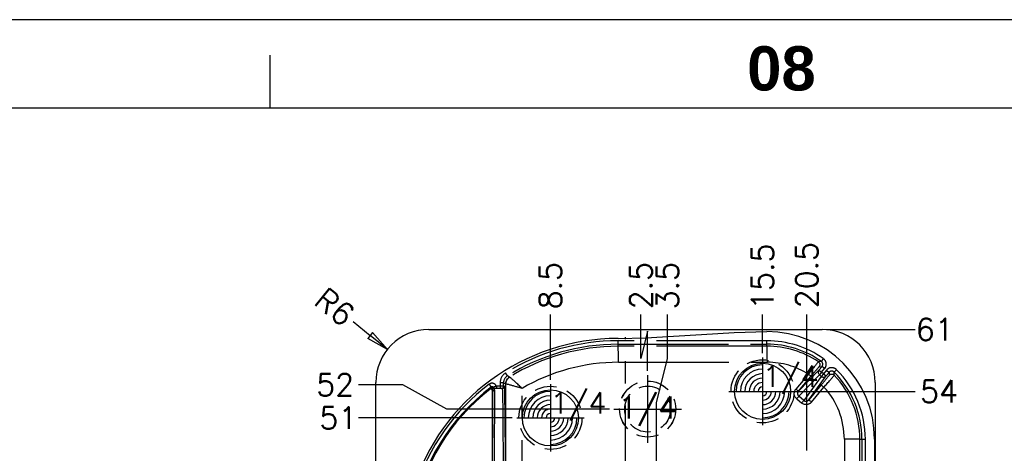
# Model space of a CAD drawing. Extents: x 2651 to 11825, y -3833 to 1075.
# Tile 429 of 656: x 4610 to 4722, y -3062 to -3013. Entities that reach past the tile are written whole.
import ezdxf
from ezdxf.enums import TextEntityAlignment as Align

# ---------------------------------------------------------------- set-up
doc = ezdxf.new("R2010")
doc.units = 0
doc.header["$LTSCALE"] = 10
for name, pattern in [('CENTER', [2, 1.25, -0.25, 0.25, -0.25]), ('HIDDEN', [0.375, 0.25, -0.125]), ('PHANTOM', [2.5, 1.25, -0.25, 0.25, -0.25, 0.25, -0.25])]:
    doc.linetypes.add(name, pattern=pattern)
doc.layers.get('0').update_dxf_attribs({"linetype": 'CONTINUOUS'})
doc.layers.get('Defpoints').update_dxf_attribs({"linetype": 'CONTINUOUS'})
for name, color, linetype in [('BOX', 4, 'CONTINUOUS'), ('CEN', 1, 'CENTER'), ('COOL', 150, 'HIDDEN'), ('DIM', 3, 'CONTINUOUS'), ('HIDDEN', 6, 'HIDDEN'), ('LAYER_108', 7, 'CONTINUOUS'), ('PIN', 3, 'CONTINUOUS'), ('TEXT', 4, 'CONTINUOUS')]:
    doc.layers.add(name, color=color, linetype=linetype)
doc.styles.get("Standard").update_dxf_attribs({"font": 'romans.shx'})
doc.dimstyles.new('1-1', dxfattribs={"dimtxt": 2.5, "dimasz": 2.5, "dimexe": 1, "dimexo": 0.5, "dimtad": 0, "dimrnd": 1.38778e-17, "dimzin": 9, "dimdsep": 46, "dimtxsty": 'Standard', "dimblk": 'CLOSED', "dimcen": 0, "dimclrd": 3, "dimclre": 3, "dimclrt": 3, "dimazin": 2, "dimtfac": 0.75, "dimtofl": 0, "dimtmove": 0, "dimatfit": 3, "dimfxl": 0, "dimtolj": 1, "dimarcsym": 0})

# ---------------------------------------------------------------- blocks, each defined once
blk = doc.blocks.new('*U692', base_point=(698.13, -4255.32))
for radius in [3.17, 2.6]:
    blk.add_circle((698.13, -4255.32), radius)
at = {"layer": 'CEN'}
for p, q in [((698.13, -4251.51), (698.13, -4259.13)), ((694.32, -4255.32), (701.94, -4255.32))]:
    blk.add_line(p, q, dxfattribs=at)
blk = doc.blocks.new('*U693', base_point=(687.133, -4256.317))
blk.add_circle((687.133, -4256.317), 0.5)
for radius, start, end in [(0.472, 90, 180), (0.394, 90, 180), (0.315, 90, 180), (0.236, 90, 180), (0.157, 90, 180), (0.0787, 90, 180), (0.0787, 270, 0), (0.157, 270, 0), (0.236, 270, 0), (0.315, 270, 0), (0.394, 270, 0), (0.472, 270, 0)]:
    blk.add_arc((687.133, -4256.317), radius, start, end)
at = {"layer": 'PIN'}
for p, q in [((687.133, -4255.717), (687.133, -4256.917)), ((686.533, -4256.317), (687.733, -4256.317))]:
    blk.add_line(p, q, dxfattribs=at)
blk = doc.blocks.new('*U694', base_point=(711.133, -4253.317))
blk.add_circle((711.133, -4253.317), 0.5)
for radius, start, end in [(0.472, 90, 180), (0.394, 90, 180), (0.315, 90, 180), (0.236, 90, 180), (0.157, 90, 180), (0.0787, 90, 180), (0.0787, 270, 0), (0.157, 270, 0), (0.236, 270, 0), (0.315, 270, 0), (0.394, 270, 0), (0.472, 270, 0)]:
    blk.add_arc((711.133, -4253.317), radius, start, end)
at = {"layer": 'PIN'}
for p, q in [((711.133, -4252.717), (711.133, -4253.917)), ((710.533, -4253.317), (711.733, -4253.317))]:
    blk.add_line(p, q, dxfattribs=at)
blk = doc.blocks.new('*D705')
at = {"layer": 'Defpoints', "color": 0}
for p in [(4683.68, -3046.66), (4682.43, -3067.86), (4678.93, -3109.36)]:
    blk.add_point(p, dxfattribs=at)
at = {"layer": 'PIN', "color": 3, "lineweight": -2}
for p, q in [((4683.68, -3051.66), (4683.68, -3046.66)), ((4682.43, -3056.66), (4683.68, -3051.66)), ((4682.43, -3067.36), (4682.43, -3056.66))]:
    blk.add_line(p, q, dxfattribs=at)
at = {"layer": 'PIN', "color": 3, "insert": (4683.68, -3043.41), "char_height": 2.5, "attachment_point": 5, "rotation": 90}
blk.add_mtext('\\A1;3.5', dxfattribs=at)
blk = doc.blocks.new('_Closed')
at = {"color": 0, "linetype": 'ByBlock', "lineweight": -2}
for p, q in [((-1, 0.167), (0, 0)), ((-1, 0.167), (-1, -0.167)), ((0, 0), (-1, -0.167)), ((0, 0), (-1, 0))]:
    blk.add_line(p, q, dxfattribs=at)
blk = doc.blocks.new('*D706')
at = {"layer": 'Defpoints', "color": 0}
for p in [(4680.68, -3046.66), (4681.43, -3053.55), (4678.93, -3109.36)]:
    blk.add_point(p, dxfattribs=at)
at = {"layer": 'DIM', "color": 3, "lineweight": -2}
for p, q in [((4680.68, -3051.66), (4680.68, -3046.66)), ((4681.43, -3048.55), (4680.68, -3051.66)), ((4681.43, -3053.05), (4681.43, -3048.55))]:
    blk.add_line(p, q, dxfattribs=at)
at = {"layer": 'DIM', "color": 3, "insert": (4680.68, -3043.41), "char_height": 2.5, "attachment_point": 5, "rotation": 90}
blk.add_mtext('\\A1;2.5', dxfattribs=at)
blk = doc.blocks.new('*D707')
at = {"layer": 'Defpoints', "color": 0}
for p in [(4670.43, -3046.66), (4670.43, -3054.55), (4678.93, -3109.36)]:
    blk.add_point(p, dxfattribs=at)
at = {"layer": 'DIM', "color": 3, "lineweight": -2}
blk.add_line((4670.43, -3054.05), (4670.43, -3046.66), dxfattribs=at)
at = {"layer": 'DIM', "color": 3, "insert": (4670.43, -3043.41), "char_height": 2.5, "attachment_point": 5, "rotation": 90}
blk.add_mtext('\\A1;8.5', dxfattribs=at)
blk = doc.blocks.new('*D708')
at = {"layer": 'Defpoints', "color": 0}
for p in [(4694.43, -3046.66), (4694.43, -3051.55), (4678.93, -3109.36)]:
    blk.add_point(p, dxfattribs=at)
at = {"layer": 'DIM', "color": 3, "lineweight": -2}
blk.add_line((4694.43, -3051.05), (4694.43, -3046.66), dxfattribs=at)
at = {"layer": 'DIM', "color": 3, "insert": (4694.43, -3042.4), "char_height": 2.5, "attachment_point": 5, "rotation": 90}
blk.add_mtext('\\A1;15.5', dxfattribs=at)
blk = doc.blocks.new('*D709')
at = {"layer": 'Defpoints', "color": 0}
for p in [(4699.43, -3046.66), (4699.43, -3062.55), (4678.93, -3109.36)]:
    blk.add_point(p, dxfattribs=at)
at = {"layer": 'DIM', "color": 3, "lineweight": -2}
blk.add_line((4699.43, -3062.05), (4699.43, -3046.66), dxfattribs=at)
at = {"layer": 'DIM', "color": 3, "insert": (4699.43, -3042.22), "char_height": 2.5, "attachment_point": 5, "rotation": 90}
blk.add_mtext('\\A1;20.5', dxfattribs=at)
blk = doc.blocks.new('*D710')
at = {"layer": 'Defpoints', "color": 0}
for p in [(4648.73, -3058.36), (4666.62, -3058.36), (4678.93, -3109.36)]:
    blk.add_point(p, dxfattribs=at)
at = {"layer": 'DIM', "color": 3, "lineweight": -2}
blk.add_line((4666.12, -3058.36), (4648.73, -3058.36), dxfattribs=at)
at = {"layer": 'DIM', "color": 3, "insert": (4646.44, -3058.36), "char_height": 2.5, "attachment_point": 5}
blk.add_mtext('\\A1;51', dxfattribs=at)
blk = doc.blocks.new('*D711')
at = {"layer": 'Defpoints', "color": 0}
for p in [(4648.73, -3054.61), (4677.62, -3057.36), (4678.93, -3109.36)]:
    blk.add_point(p, dxfattribs=at)
at = {"layer": 'DIM', "color": 3, "lineweight": -2}
for p, q in [((4653.73, -3054.61), (4648.73, -3054.61)), ((4658.73, -3057.36), (4653.73, -3054.61)), ((4677.12, -3057.36), (4658.73, -3057.36))]:
    blk.add_line(p, q, dxfattribs=at)
at = {"layer": 'DIM', "color": 3, "insert": (4646.08, -3054.61), "char_height": 2.5, "attachment_point": 5}
blk.add_mtext('\\A1;52', dxfattribs=at)
blk = doc.blocks.new('*D732')
at = {"layer": 'Defpoints', "color": 0}
for p in [(4697.61, -3055.36), (4711.69, -3055.36), (4678.93, -3109.36)]:
    blk.add_point(p, dxfattribs=at)
at = {"layer": 'DIM', "color": 3, "lineweight": -2}
blk.add_line((4698.11, -3055.36), (4711.69, -3055.36), dxfattribs=at)
at = {"layer": 'DIM', "color": 3, "insert": (4714.4, -3055.36), "char_height": 2.5, "attachment_point": 5}
blk.add_mtext('\\A1;54', dxfattribs=at)
blk = doc.blocks.new('dg')
at = {"color": 4}
blk.add_line((798, 816), (798, 810), dxfattribs=at)
at = {"layer": 'BOX', "color": 3}
for points in [[(0, 0), (1140, 0), (1140, 820), (0, 820)], [(10, 10), (1130, 10), (1130, 810), (10, 810)]]:
    blk.add_lwpolyline(points, close=True, dxfattribs=at)
at = {"color": 4, "insert": (852, 817), "char_height": 5, "attachment_point": 1}
blk.add_mtext_dynamic_manual_height_columns('{\\fArial|b1|i0|c0|p34;\\C6;08}', width=8, gutter_width=12.5, heights=[0], dxfattribs=at)
blk = doc.blocks.new('*D3356')
at = {"layer": 'Defpoints', "color": 0}
for p in [(4701.18, -3048.36), (4711.69, -3048.36), (4678.93, -3109.36)]:
    blk.add_point(p, dxfattribs=at)
at = {"layer": 'DIM', "color": 3, "lineweight": -2}
blk.add_line((4701.68, -3048.36), (4711.69, -3048.36), dxfattribs=at)
at = {"layer": 'DIM', "color": 3, "insert": (4713.92, -3048.36), "char_height": 2.5, "attachment_point": 5}
blk.add_mtext('\\A1;61', dxfattribs=at)
blk = doc.blocks.new('*D3357')
at = {"layer": 'Defpoints', "color": 0}
for p in [(4652, -3050.61), (4656.68, -3054.36)]:
    blk.add_point(p, dxfattribs=at)
at = {"layer": 'DIM', "color": 3, "lineweight": -2}
blk.add_line((4648.1, -3047.48), (4650.05, -3049.04), dxfattribs=at)
at = {"layer": 'DIM', "color": 3, "lineweight": -2, "xscale": 2.5, "yscale": 2.5, "zscale": 2.5, "rotation": 321.2819237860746}
blk.add_blockref('_Closed', (4652, -3050.61), dxfattribs=at)
at = {"layer": 'DIM', "color": 3, "insert": (4646.03, -3045.82), "char_height": 2.5, "attachment_point": 5, "rotation": 321.2819}
blk.add_mtext('\\A1;R6', dxfattribs=at)

msp = doc.modelspace()

# ---------------------------------------------------------------- linework, layer by layer
at = {"layer": 'COOL', "color": 1, "linetype": 'CENTER'}
msp.add_line((4678.934, -3169.464), (4678.934, -3049.252), dxfattribs=at)
at = {"layer": 'LAYER_108', "color": 0, "linetype": 'Continuous'}
for p, q in [((4656.684, -3048.358), (4701.184, -3048.358)), ((4650.684, -3164.358), (4650.684, -3054.358)), ((4707.184, -3054.358), (4707.184, -3164.358)), ((4663.837, -3055.208), (4663.837, -3098.44)), ((4664.062, -3055.048), (4664.062, -3055.048)), ((4664.975, -3055.048), (4664.062, -3055.048)), ((4707.103, -3060.78), (4707.103, -3086.436))]:
    msp.add_line(p, q, dxfattribs=at)
at = {"layer": 'LAYER_108', "color": 253, "linetype": 'PHANTOM'}
for p, q in [((4678.086, -3050.032), (4678.086, -3049.643)), ((4694.926, -3049.643), (4678.086, -3049.643)), ((4694.926, -3050.032), (4694.926, -3049.643)), ((4678.086, -3050.261), (4678.086, -3050.032)), ((4678.086, -3050.032), (4694.926, -3050.032)), ((4694.926, -3050.257), (4678.086, -3050.261)), ((4694.926, -3050.257), (4694.926, -3050.032)), ((4678.134, -3052.075), (4694.974, -3052.071)), ((4701.085, -3051.972), (4700.746, -3052.012)), ((4701.308, -3051.653), (4701.085, -3051.972)), ((4665.563, -3053.61), (4665.358, -3053.28)), ((4700.818, -3052.947), (4698.49, -3055.354)), ((4701.16, -3052.54), (4700.818, -3052.947)), ((4700.818, -3052.947), (4701.116, -3053.197)), ((4700.829, -3052.586), (4701.16, -3052.54)), ((4701.116, -3053.197), (4700.868, -3053.493)), ((4701.116, -3053.197), (4701.458, -3052.79)), ((4701.32, -3053.368), (4701.116, -3053.197)), ((4701.458, -3052.79), (4701.16, -3052.54)), ((4701.662, -3052.96), (4701.32, -3053.368)), ((4701.617, -3053.618), (4701.959, -3053.21)), ((4701.662, -3052.96), (4701.959, -3053.21)), ((4701.959, -3053.21), (4701.972, -3053.544)), ((4702.532, -3053.185), (4702.807, -3052.911)), ((4702.551, -3053.526), (4702.532, -3053.185)), ((4664.747, -3054.38), (4664.747, -3054.789)), ((4665.136, -3054.38), (4664.747, -3054.38)), ((4665.136, -3054.38), (4665.368, -3054.509)), ((4665.136, -3054.789), (4665.136, -3054.38)), ((4665.8, -3053.737), (4665.563, -3053.61)), ((4665.8, -3053.737), (4665.8, -3053.737)), ((4699.621, -3053.413), (4698.202, -3055.104)), ((4698.49, -3055.354), (4699.909, -3053.663)), ((4698.532, -3055.907), (4700.868, -3053.493)), ((4701.072, -3053.664), (4699.101, -3056.382)), ((4699.655, -3056.324), (4701.617, -3053.618)), ((4700.868, -3053.493), (4701.072, -3053.664)), ((4701.32, -3053.368), (4701.072, -3053.664)), ((4701.32, -3053.368), (4701.617, -3053.618)), ((4663.752, -3054.856), (4663.517, -3054.546)), ((4663.699, -3054.961), (4663.628, -3055.105)), ((4663.702, -3054.955), (4663.699, -3054.961)), ((4663.707, -3054.945), (4663.702, -3054.955)), ((4663.752, -3054.856), (4663.707, -3054.945)), ((4663.837, -3055.208), (4663.898, -3055.083)), ((4663.882, -3054.962), (4663.875, -3054.968)), ((4663.875, -3054.968), (4663.875, -3054.968)), ((4663.947, -3054.902), (4663.882, -3054.962)), ((4664.32, -3054.789), (4664.32, -3055.048)), ((4664.747, -3054.789), (4664.32, -3054.789)), ((4665.136, -3054.789), (4664.747, -3054.789)), ((4664.747, -3054.789), (4664.747, -3055.048)), ((4665.234, -3054.789), (4665.136, -3054.789)), ((4665.368, -3054.509), (4665.368, -3098.895)), ((4665.368, -3054.509), (4665.368, -3054.509)), ((4667.228, -3098.367), (4667.228, -3055.023)), ((4701.075, -3054.631), (4699.655, -3056.324)), ((4699.963, -3056.574), (4701.383, -3054.881)), ((4698.294, -3056.202), (4698.863, -3056.677)), ((4699.101, -3056.382), (4698.532, -3055.907)), ((4703.685, -3060.78), (4703.685, -3072.67)), ((4705.451, -3060.78), (4703.685, -3060.78)), ((4705.451, -3072.683), (4705.451, -3060.78)), ((4705.451, -3060.78), (4705.675, -3060.78)), ((4705.675, -3060.78), (4705.675, -3072.906)), ((4705.675, -3060.78), (4706.064, -3060.78)), ((4706.064, -3072.906), (4706.064, -3060.78))]:
    msp.add_line(p, q, dxfattribs=at)
at = {"layer": 'LAYER_108', "color": 0, "linetype": 'Continuous'}
msp.add_polyline3d([(4678.086, -3049.381, 0), (4681.23, -3049.31, 0), (4684.373, -3049.137, 0), (4687.517, -3048.923, 0), (4691.222, -3048.7, 0), (4694.926, -3048.604, 0)], dxfattribs=at)
at = {"layer": 'LAYER_108', "color": 253, "linetype": 'PHANTOM'}
for points in [[(4678.134, -3052.075, 0), (4678.133, -3051.76, 0), (4678.131, -3051.455, 0), (4678.127, -3051.168, 0), (4678.122, -3050.909, 0), (4678.116, -3050.686, 0), (4678.11, -3050.504, 0), (4678.102, -3050.371, 0), (4678.094, -3050.289, 0), (4678.086, -3050.261, 0)], [(4694.974, -3052.071, 0), (4694.973, -3051.756, 0), (4694.971, -3051.451, 0), (4694.967, -3051.164, 0), (4694.963, -3050.905, 0), (4694.957, -3050.682, 0), (4694.95, -3050.5, 0), (4694.942, -3050.367, 0), (4694.934, -3050.285, 0), (4694.926, -3050.257, 0)], [(4700.746, -3052.012, 0), (4700.742, -3052.017, 0), (4700.73, -3052.031, 0), (4700.712, -3052.053, 0), (4700.687, -3052.083, 0), (4700.655, -3052.122, 0), (4700.618, -3052.168, 0), (4700.574, -3052.222, 0), (4700.524, -3052.284, 0), (4700.469, -3052.351, 0), (4700.409, -3052.426, 0), (4700.345, -3052.506, 0), (4700.275, -3052.593, 0), (4700.202, -3052.684, 0), (4700.126, -3052.779, 0), (4700.047, -3052.878, 0), (4699.965, -3052.981, 0), (4699.881, -3053.087, 0), (4699.795, -3053.194, 0), (4699.708, -3053.303, 0), (4699.621, -3053.413, 0)], [(4700.746, -3052.012, 0), (4700.799, -3052.054, 0), (4700.844, -3052.105, 0), (4700.879, -3052.163, 0), (4700.904, -3052.226, 0), (4700.918, -3052.292, 0), (4700.919, -3052.36, 0), (4700.909, -3052.427, 0), (4700.888, -3052.491, 0), (4700.855, -3052.551, 0), (4700.829, -3052.586, 0)], [(4699.909, -3053.663, 0), (4699.984, -3053.574, 0), (4700.057, -3053.486, 0), (4700.13, -3053.4, 0), (4700.201, -3053.315, 0), (4700.271, -3053.233, 0), (4700.338, -3053.154, 0), (4700.398, -3053.083, 0), (4700.456, -3053.014, 0), (4700.511, -3052.95, 0), (4700.563, -3052.89, 0), (4700.61, -3052.834, 0), (4700.654, -3052.784, 0), (4700.693, -3052.738, 0), (4700.727, -3052.698, 0), (4700.757, -3052.664, 0), (4700.782, -3052.636, 0), (4700.801, -3052.614, 0), (4700.816, -3052.599, 0), (4700.825, -3052.589, 0), (4700.829, -3052.586, 0)], [(4700.818, -3052.947, 0), (4700.78, -3053.003, 0), (4700.752, -3053.064, 0), (4700.734, -3053.129, 0), (4700.729, -3053.196, 0), (4700.735, -3053.263, 0), (4700.753, -3053.328, 0), (4700.782, -3053.39, 0), (4700.821, -3053.445, 0), (4700.868, -3053.493, 0)], [(4665.368, -3054.509, 0), (4665.382, -3054.352, 0), (4665.422, -3054.199, 0), (4665.489, -3054.056, 0), (4665.58, -3053.927, 0), (4665.692, -3053.815, 0), (4665.8, -3053.737, 0)], [(4665.8, -3053.737, 0), (4665.673, -3053.831, 0), (4665.564, -3053.946, 0), (4665.477, -3054.078, 0), (4665.414, -3054.223, 0), (4665.377, -3054.376, 0), (4665.368, -3054.509, 0)], [(4667.228, -3055.023, 0), (4667.128, -3054.928, 0), (4667.028, -3054.833, 0), (4666.928, -3054.739, 0), (4666.829, -3054.646, 0), (4666.73, -3054.555, 0), (4666.633, -3054.466, 0), (4666.539, -3054.379, 0), (4666.448, -3054.296, 0), (4666.36, -3054.216, 0), (4666.275, -3054.141, 0), (4666.209, -3054.081, 0), (4666.146, -3054.026, 0), (4666.087, -3053.974, 0), (4666.032, -3053.926, 0), (4665.982, -3053.883, 0), (4665.938, -3053.845, 0), (4665.899, -3053.812, 0), (4665.866, -3053.785, 0), (4665.839, -3053.764, 0), (4665.819, -3053.749, 0), (4665.806, -3053.74, 0), (4665.8, -3053.737, 0)], [(4699.621, -3053.413, 0), (4699.673, -3053.457, 0), (4699.722, -3053.499, 0), (4699.769, -3053.538, 0), (4699.81, -3053.574, 0), (4699.846, -3053.605, 0), (4699.874, -3053.63, 0), (4699.894, -3053.648, 0), (4699.906, -3053.659, 0), (4699.909, -3053.663, 0)], [(4701.072, -3053.664, 0), (4701.127, -3053.702, 0), (4701.189, -3053.731, 0), (4701.254, -3053.749, 0), (4701.321, -3053.755, 0), (4701.389, -3053.749, 0), (4701.454, -3053.732, 0), (4701.515, -3053.704, 0), (4701.57, -3053.665, 0), (4701.617, -3053.618, 0)], [(4701.972, -3053.544, 0), (4701.969, -3053.549, 0), (4701.96, -3053.561, 0), (4701.945, -3053.581, 0), (4701.924, -3053.607, 0), (4701.898, -3053.64, 0), (4701.866, -3053.679, 0), (4701.831, -3053.722, 0), (4701.791, -3053.771, 0), (4701.747, -3053.824, 0), (4701.7, -3053.882, 0), (4701.648, -3053.945, 0), (4701.593, -3054.011, 0), (4701.535, -3054.081, 0), (4701.474, -3054.154, 0), (4701.411, -3054.23, 0), (4701.346, -3054.308, 0), (4701.28, -3054.387, 0), (4701.213, -3054.468, 0), (4701.144, -3054.549, 0), (4701.075, -3054.631, 0)], [(4701.383, -3054.881, 0), (4701.476, -3054.776, 0), (4701.569, -3054.671, 0), (4701.659, -3054.568, 0), (4701.748, -3054.467, 0), (4701.834, -3054.369, 0), (4701.917, -3054.274, 0), (4701.997, -3054.182, 0), (4702.073, -3054.094, 0), (4702.145, -3054.011, 0), (4702.212, -3053.933, 0), (4702.274, -3053.861, 0), (4702.331, -3053.794, 0), (4702.381, -3053.735, 0), (4702.425, -3053.682, 0), (4702.463, -3053.637, 0), (4702.495, -3053.599, 0), (4702.52, -3053.569, 0), (4702.537, -3053.546, 0), (4702.548, -3053.532, 0), (4702.551, -3053.526, 0)], [(4701.972, -3053.544, 0), (4702.02, -3053.496, 0), (4702.075, -3053.457, 0), (4702.137, -3053.429, 0), (4702.202, -3053.411, 0), (4702.27, -3053.405, 0), (4702.337, -3053.411, 0), (4702.403, -3053.429, 0), (4702.464, -3053.457, 0), (4702.519, -3053.496, 0), (4702.551, -3053.526, 0)], [(4663.699, -3054.961, 0), (4663.718, -3054.949, 0), (4663.739, -3054.94, 0), (4663.761, -3054.935, 0), (4663.784, -3054.935, 0), (4663.806, -3054.937, 0), (4663.828, -3054.944, 0), (4663.848, -3054.955, 0), (4663.866, -3054.968, 0), (4663.875, -3054.977, 0)], [(4663.702, -3054.955, 0), (4663.721, -3054.943, 0), (4663.742, -3054.934, 0), (4663.764, -3054.93, 0), (4663.787, -3054.929, 0), (4663.809, -3054.932, 0), (4663.831, -3054.938, 0), (4663.851, -3054.949, 0), (4663.869, -3054.963, 0), (4663.875, -3054.968, 0)], [(4663.707, -3054.945, 0), (4663.726, -3054.933, 0), (4663.747, -3054.925, 0), (4663.769, -3054.92, 0), (4663.792, -3054.919, 0), (4663.814, -3054.922, 0), (4663.835, -3054.929, 0), (4663.855, -3054.939, 0), (4663.873, -3054.953, 0), (4663.882, -3054.962, 0)], [(4663.898, -3055.083, 0), (4663.889, -3055.737, 0), (4663.88, -3056.745, 0), (4663.872, -3058.078, 0), (4663.866, -3059.696, 0), (4663.86, -3061.554, 0), (4663.856, -3063.597, 0), (4663.854, -3065.768, 0), (4663.853, -3068.002, 0)], [(4663.875, -3054.968, 0), (4663.874, -3054.972, 0), (4663.875, -3054.977, 0)], [(4664.062, -3055.048, 0), (4664.017, -3055.044, 0), (4663.973, -3055.033, 0), (4663.932, -3055.014, 0), (4663.895, -3054.988, 0), (4663.875, -3054.968, 0)], [(4664.062, -3055.048, 0), (4664.017, -3055.044, 0), (4663.973, -3055.033, 0), (4663.932, -3055.014, 0), (4663.895, -3054.988, 0), (4663.875, -3054.968, 0)], [(4664.068, -3055.063, 0), (4664.023, -3055.06, 0), (4663.979, -3055.048, 0), (4663.938, -3055.029, 0), (4663.901, -3055.003, 0), (4663.875, -3054.977, 0)], [(4664.075, -3055.048, 0), (4664.03, -3055.044, 0), (4663.987, -3055.033, 0), (4663.946, -3055.014, 0), (4663.909, -3054.988, 0), (4663.882, -3054.962, 0)], [(4664.157, -3055.336, 0), (4664.112, -3055.332, 0), (4664.069, -3055.321, 0), (4664.028, -3055.302, 0), (4663.991, -3055.277, 0), (4663.959, -3055.245, 0), (4663.933, -3055.209, 0), (4663.914, -3055.169, 0), (4663.902, -3055.127, 0), (4663.898, -3055.083, 0)], [(4664.32, -3054.789, 0), (4664.288, -3054.796, 0), (4664.258, -3054.804, 0), (4664.228, -3054.811, 0), (4664.198, -3054.819, 0), (4664.17, -3054.826, 0), (4664.142, -3054.834, 0), (4664.117, -3054.842, 0), (4664.094, -3054.849, 0), (4664.072, -3054.856, 0), (4664.051, -3054.863, 0), (4664.032, -3054.87, 0), (4664.014, -3054.876, 0), (4663.999, -3054.882, 0), (4663.985, -3054.887, 0), (4663.973, -3054.891, 0), (4663.964, -3054.895, 0), (4663.956, -3054.898, 0), (4663.951, -3054.9, 0), (4663.948, -3054.902, 0), (4663.947, -3054.902, 0)], [(4664.18, -3055.048, 0), (4664.135, -3055.044, 0), (4664.091, -3055.033, 0), (4664.05, -3055.014, 0), (4664.013, -3054.988, 0), (4663.981, -3054.956, 0), (4663.955, -3054.919, 0), (4663.947, -3054.902, 0)], [(4664.068, -3055.063, 0), (4664.061, -3055.051, 0), (4664.062, -3055.048, 0)], [(4664.157, -3055.336, 0), (4664.145, -3055.225, 0), (4664.114, -3055.141, 0), (4664.068, -3055.063, 0)], [(4664.112, -3068.002, 0), (4664.113, -3065.811, 0), (4664.115, -3063.683, 0), (4664.119, -3061.68, 0), (4664.125, -3059.859, 0), (4664.131, -3058.272, 0), (4664.139, -3056.966, 0), (4664.148, -3055.978, 0), (4664.157, -3055.336, 0)], [(4664.877, -3055.048, 0), (4664.922, -3055.044, 0), (4664.965, -3055.033, 0), (4665.006, -3055.014, 0), (4665.043, -3054.988, 0), (4665.075, -3054.956, 0), (4665.101, -3054.919, 0), (4665.12, -3054.878, 0), (4665.132, -3054.834, 0), (4665.136, -3054.789, 0)], [(4664.975, -3055.048, 0), (4665.02, -3055.044, 0), (4665.064, -3055.033, 0), (4665.104, -3055.014, 0), (4665.141, -3054.988, 0), (4665.173, -3054.956, 0), (4665.199, -3054.919, 0), (4665.218, -3054.878, 0), (4665.23, -3054.834, 0), (4665.234, -3054.789, 0)], [(4664.975, -3055.048, 0), (4664.984, -3055.092, 0), (4664.993, -3055.219, 0), (4665.002, -3055.424, 0), (4665.01, -3055.702, 0), (4665.018, -3056.047, 0), (4665.025, -3056.453, 0), (4665.032, -3056.914, 0), (4665.039, -3057.424, 0), (4665.045, -3057.977, 0), (4665.05, -3058.567, 0), (4665.056, -3059.188, 0), (4665.061, -3059.835, 0), (4665.066, -3060.638, 0), (4665.071, -3061.462, 0), (4665.076, -3062.299, 0), (4665.079, -3063.143, 0), (4665.083, -3063.985, 0), (4665.085, -3064.821, 0), (4665.087, -3065.645, 0), (4665.089, -3066.452, 0), (4665.09, -3067.239, 0), (4665.09, -3068.002, 0)], [(4665.349, -3068.002, 0), (4665.349, -3067.155, 0), (4665.348, -3066.29, 0), (4665.347, -3065.413, 0), (4665.345, -3064.53, 0), (4665.343, -3063.648, 0), (4665.34, -3062.773, 0), (4665.336, -3061.913, 0), (4665.332, -3060.993, 0), (4665.327, -3060.11, 0), (4665.321, -3059.275, 0), (4665.314, -3058.495, 0), (4665.307, -3057.779, 0), (4665.3, -3057.133, 0), (4665.292, -3056.563, 0), (4665.284, -3056.073, 0), (4665.275, -3055.663, 0), (4665.267, -3055.334, 0), (4665.258, -3055.09, 0), (4665.25, -3054.92, 0), (4665.242, -3054.821, 0), (4665.234, -3054.789, 0)], [(4667.228, -3055.023, 0), (4667.124, -3054.993, 0), (4667.025, -3054.965, 0), (4666.933, -3054.939, 0), (4666.847, -3054.915, 0), (4666.768, -3054.892, 0), (4666.696, -3054.872, 0), (4666.63, -3054.853, 0), (4666.57, -3054.836, 0), (4666.454, -3054.803, 0), (4666.345, -3054.773, 0), (4666.243, -3054.744, 0), (4666.147, -3054.718, 0), (4666.058, -3054.693, 0), (4665.977, -3054.671, 0), (4665.885, -3054.646, 0), (4665.801, -3054.623, 0), (4665.725, -3054.602, 0), (4665.656, -3054.583, 0), (4665.595, -3054.567, 0), (4665.541, -3054.553, 0), (4665.491, -3054.539, 0), (4665.449, -3054.528, 0), (4665.415, -3054.52, 0), (4665.391, -3054.514, 0), (4665.375, -3054.51, 0), (4665.368, -3054.509, 0)], [(4698.294, -3056.202, 0), (4698.257, -3056.169, 0), (4698.221, -3056.133, 0), (4698.187, -3056.093, 0), (4698.155, -3056.05, 0), (4698.126, -3056.005, 0), (4698.099, -3055.956, 0), (4698.076, -3055.905, 0), (4698.055, -3055.847, 0), (4698.038, -3055.786, 0), (4698.026, -3055.724, 0), (4698.019, -3055.661, 0), (4698.018, -3055.597, 0), (4698.021, -3055.534, 0), (4698.03, -3055.471, 0), (4698.043, -3055.411, 0), (4698.061, -3055.352, 0), (4698.083, -3055.295, 0), (4698.109, -3055.243, 0), (4698.137, -3055.193, 0), (4698.169, -3055.147, 0), (4698.202, -3055.104, 0)], [(4698.49, -3055.354, 0), (4698.485, -3055.349, 0), (4698.472, -3055.336, 0), (4698.451, -3055.317, 0), (4698.421, -3055.291, 0), (4698.385, -3055.259, 0), (4698.342, -3055.223, 0), (4698.295, -3055.183, 0), (4698.245, -3055.14, 0), (4698.202, -3055.104, 0)], [(4698.49, -3055.354, 0), (4698.471, -3055.378, 0), (4698.454, -3055.403, 0), (4698.44, -3055.428, 0), (4698.428, -3055.453, 0), (4698.418, -3055.479, 0), (4698.41, -3055.504, 0), (4698.404, -3055.529, 0), (4698.399, -3055.553, 0), (4698.396, -3055.576, 0), (4698.395, -3055.599, 0), (4698.395, -3055.621, 0), (4698.396, -3055.642, 0), (4698.399, -3055.668, 0), (4698.403, -3055.694, 0), (4698.41, -3055.719, 0), (4698.418, -3055.743, 0), (4698.427, -3055.767, 0), (4698.438, -3055.79, 0), (4698.451, -3055.812, 0), (4698.464, -3055.834, 0), (4698.48, -3055.854, 0), (4698.496, -3055.872, 0), (4698.514, -3055.89, 0), (4698.532, -3055.907, 0)], [(4701.075, -3054.631, 0), (4701.081, -3054.635, 0), (4701.096, -3054.646, 0), (4701.119, -3054.664, 0), (4701.149, -3054.688, 0), (4701.187, -3054.719, 0), (4701.23, -3054.754, 0), (4701.278, -3054.793, 0), (4701.328, -3054.835, 0), (4701.38, -3054.878, 0), (4701.383, -3054.881, 0)], [(4698.532, -3055.907, 0), (4698.524, -3055.918, 0), (4698.509, -3055.939, 0), (4698.487, -3055.967, 0), (4698.458, -3056.002, 0), (4698.425, -3056.044, 0), (4698.387, -3056.09, 0), (4698.346, -3056.14, 0), (4698.303, -3056.192, 0), (4698.294, -3056.202, 0)], [(4699.101, -3056.382, 0), (4699.093, -3056.393, 0), (4699.078, -3056.414, 0), (4699.056, -3056.442, 0), (4699.027, -3056.478, 0), (4698.994, -3056.519, 0), (4698.956, -3056.565, 0), (4698.915, -3056.615, 0), (4698.872, -3056.667, 0), (4698.863, -3056.677, 0)], [(4699.963, -3056.574, 0), (4699.93, -3056.612, 0), (4699.893, -3056.648, 0), (4699.853, -3056.682, 0), (4699.81, -3056.715, 0), (4699.764, -3056.744, 0), (4699.715, -3056.771, 0), (4699.664, -3056.795, 0), (4699.605, -3056.817, 0), (4699.544, -3056.835, 0), (4699.482, -3056.847, 0), (4699.419, -3056.854, 0), (4699.355, -3056.857, 0), (4699.292, -3056.854, 0), (4699.229, -3056.846, 0), (4699.169, -3056.833, 0), (4699.11, -3056.816, 0), (4699.054, -3056.794, 0), (4699.001, -3056.769, 0), (4698.952, -3056.741, 0), (4698.906, -3056.71, 0), (4698.863, -3056.677, 0)], [(4699.655, -3056.324, 0), (4699.661, -3056.328, 0), (4699.676, -3056.339, 0), (4699.699, -3056.357, 0), (4699.729, -3056.381, 0), (4699.767, -3056.412, 0), (4699.81, -3056.447, 0), (4699.858, -3056.486, 0), (4699.908, -3056.528, 0), (4699.96, -3056.571, 0), (4699.963, -3056.574, 0)]]:
    msp.add_polyline3d(points, dxfattribs=at)
at = {"layer": 'LAYER_108', "color": 6, "linetype": 'HIDDEN'}
for centre, radius in [((4694.434, -3055.358), 3.57), ((4681.434, -3057.358), 3.175), ((4670.434, -3058.358), 3.57), ((4681.434, -3057.358), 2.6)]:
    msp.add_circle(centre, radius, dxfattribs=at)
at = {"layer": 'LAYER_108', "color": 0, "linetype": 'Continuous'}
for centre in [(4694.434, -3055.358), (4670.434, -3058.358)]:
    msp.add_circle(centre, 3.175, dxfattribs=at)
for centre, radius, start, end in [((4656.684, -3054.358), 6, 90, 180), ((4694.926, -3060.78), 12.177, 0, 90), ((4701.184, -3054.358), 6, 0, 90), ((4678.086, -3073.734), 24.354, 90, 162.54282), ((4678.086, -3073.734), 23.581, 127.81572, 169.10975), ((4663.707, -3055.208), 0.13, 359.99832, 127.8173)]:
    msp.add_arc(centre, radius, start, end, dxfattribs=at)
at = {"layer": 'LAYER_108', "color": 253, "linetype": 'PHANTOM'}
for centre, radius, start, end in [((4678.086, -3073.734), 24.091, 90, 121.89338), ((4694.926, -3060.78), 11.137, 55.04001, 90), ((4678.086, -3073.734), 23.702, 90, 121.89338), ((4678.091, -3073.734), 23.473, 90.01202, 121.57689), ((4694.926, -3060.78), 10.748, 55.04001, 90), ((4694.928, -3060.781), 10.524, 56.43667, 90.0097), ((4678.139, -3073.734), 21.66, 90.01309, 120.24602), ((4694.976, -3060.78), 8.709, 57.76667, 90.01309), ((4700.863, -3052.29), 0.389, 320.0317, 55.01986), ((4700.863, -3052.29), 0.777, 320.01092, 55.03959), ((4666.042, -3054.38), 1.295, 121.8785, 180.01344), ((4702.257, -3053.46), 0.777, 44.97091, 139.99959), ((4702.257, -3053.46), 0.389, 44.99169, 139.97985), ((4694.926, -3060.78), 10.748, 0, 44.95999), ((4694.926, -3060.78), 11.137, 0, 44.95999), ((4663.83, -3054.959), 0.518, 19.11423, 127.21117), ((4666.044, -3054.381), 0.909, 121.95777, 179.93528), ((4694.928, -3060.78), 10.523, 0.00015, 43.58249), ((4678.086, -3073.734), 23.704, 127.20946, 169.3511), ((4678.086, -3073.734), 24.093, 127.20946, 162.34769), ((4663.83, -3054.959), 0.13, 25.87787, 127.22624), ((4663.675, -3055.078), 0.223, 358.70816, 26.69696), ((4694.976, -3060.78), 8.709, 0, 42.6355), ((4699.345, -3056.087), 0.383, 230.44149, 270.9406), ((4699.344, -3056.068), 0.403, 271.03742, 320.48425)]:
    msp.add_arc(centre, radius, start, end, dxfattribs=at)

# ---------------------------------------------------------------- block references
at = {"layer": 'DIM'}
msp.add_blockref('dg', (3840.684, -3833.358), dxfattribs=at)
at = {"layer": 'HIDDEN'}
msp.add_blockref('*U692', (4681.434, -3057.358), dxfattribs=at)
at = {"layer": 'PIN', "xscale": 6.35, "yscale": 6.35, "zscale": 6.35}
for name, p in [('*U694', (4694.434, -3055.358)), ('*U693', (4670.434, -3058.358))]:
    msp.add_blockref(name, p, dxfattribs=at)

# ---------------------------------------------------------------- texts
at = {"layer": 'PIN', "color": 4}
for p in [(4694.434, -3054.858), (4670.434, -3057.858)]:
    msp.add_text('1/4', height=2.3813, dxfattribs=at).set_placement(p)
at = {"layer": 'TEXT'}
msp.add_text('1/4', height=2.5, dxfattribs=at).set_placement((4681.434, -3057.358), align=Align.MIDDLE)

# ---------------------------------------------------------------- dimensions: what is measured, and where the dimension line sits
at = {"layer": 'DIM'}
for feature_location, offset, dtype, picture, middle in [((4699.434, -3062.548), (0, 15.893), 1, '*D709', (4699.434, -3042.221)), ((4694.434, -3051.548), (0, 4.893), 1, '*D708', (4694.434, -3042.399)), ((4670.434, -3054.548), (0, 7.893), 1, '*D707', (4670.434, -3043.411)), ((4681.434, -3053.548), (-0.75, 6.893), 1, '*D706', (4680.684, -3043.411)), ((4701.184, -3048.358), (10.506, 0), 0, '*D3356', (4713.922, -3048.358)), ((4677.624, -3057.358), (-28.894, 2.75), 0, '*D711', (4646.081, -3054.608)), ((4697.609, -3055.358), (14.081, 0), 0, '*D732', (4714.398, -3055.358)), ((4666.624, -3058.358), (-17.894, 0), 0, '*D710', (4646.438, -3058.358))]:
    dim = msp.add_ordinate_dim(feature_location=feature_location, offset=offset, dtype=dtype, origin=(4678.934, -3109.358), dimstyle='1-1', dxfattribs=at)
    dim.commit()
    dim.dimension.update_dxf_attribs({"geometry": picture, "text_midpoint": middle})
dim = msp.add_radius_dim(center=(4656.684, -3054.358), mpoint=(4652.003, -3050.605), dimstyle='1-1', dxfattribs=at)
dim.commit()
dim.dimension.update_dxf_attribs({"geometry": '*D3357', "text_midpoint": (4646.035, -3045.821)})
at = {"layer": 'PIN'}
dim = msp.add_ordinate_dim(feature_location=(4682.434, -3067.858), offset=(1.25, 21.203), dtype=1, origin=(4678.934, -3109.358), dimstyle='1-1', dxfattribs=at)
dim.commit()
dim.dimension.update_dxf_attribs({"geometry": '*D705', "text_midpoint": (4683.684, -3043.411)})

doc.saveas('drawing.dxf')
